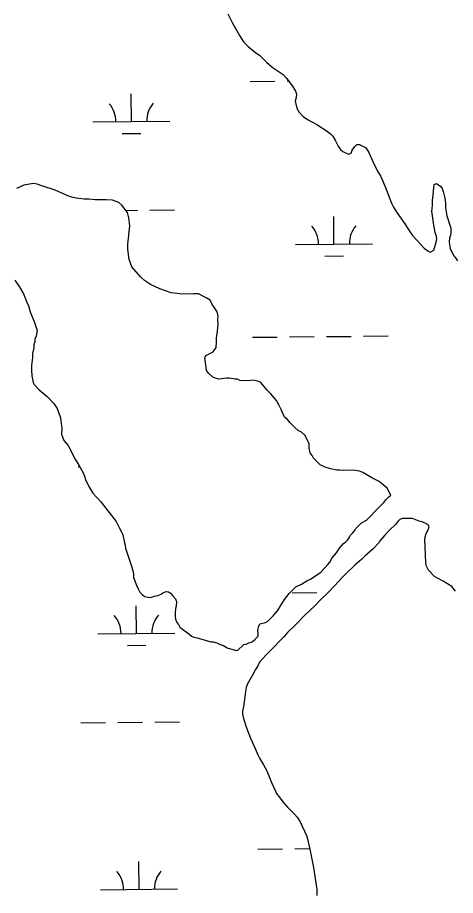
# Model space of a CAD drawing. Extents: x 3146026 to 3183936, y 897894 to 923344.
# Drawn here: x 3174240 to 3174808, y 904770 to 905911 of the extents above; entities that cross this region are included whole.
import ezdxf

# ---------------------------------------------------------------- set-up
doc = ezdxf.new("R2010")
doc.units = 0
doc.layers.add('V-WETL-SWMP', color=7, linetype='Continuous')

msp = doc.modelspace()

# ---------------------------------------------------------------- linework, layer by layer
at = {"layer": 'V-WETL-SWMP'}
for p, q in [((3174541.7, 905828.5), (3174573.7, 905828.8)), ((3174589.7, 905829), (3174591.8, 905829)), ((3174387.6, 905776.3), (3174387.3, 905812.2)), ((3174337.6, 905775.8), (3174437.6, 905776.7)), ((3174375.8, 905760.7), (3174399.8, 905760.9)), ((3174380.4, 905660.7), (3174395.4, 905660.9)), ((3174411.4, 905661), (3174443.4, 905661.4)), ((3174650.6, 905617), (3174650.3, 905653)), ((3174600.7, 905616.5), (3174700.6, 905617.5)), ((3174638.8, 905601.5), (3174662.8, 905601.7)), ((3174545, 905495.9), (3174577, 905496.2)), ((3174593, 905496.4), (3174625, 905496.7)), ((3174641, 905496.8), (3174673, 905497.1)), ((3174689, 905497.3), (3174721, 905497.6)), ((3174318.7, 905327.4), (3174320.8, 905327.5)), ((3174596.3, 905163.7), (3174628.3, 905164)), ((3174394.2, 905110.9), (3174393.9, 905146.9)), ((3174344.2, 905110.4), (3174444.2, 905111.4)), ((3174382.4, 905095.4), (3174406.4, 905095.6)), ((3174322, 904994.8), (3174354, 904995.1)), ((3174370, 904995.3), (3174402, 904995.6)), ((3174418, 904995.7), (3174450, 904996.1)), ((3174551.6, 904830.6), (3174583.6, 904830.9)), ((3174599.6, 904831), (3174619.3, 904831.2)), ((3174397.6, 904778.3), (3174397.2, 904814.3)), ((3174347.6, 904777.8), (3174447.6, 904778.8))]:
    msp.add_line(p, q, dxfattribs=at)
for points in [[(3174513, 905916.5), (3174517.9, 905905.7), (3174528, 905888.3), (3174533.3, 905879.7), (3174539.1, 905873.9), (3174549, 905865.8), (3174553.8, 905862.6), (3174563.5, 905853.2), (3174569.3, 905848.4), (3174571.9, 905846.3), (3174584.6, 905837.3), (3174588.6, 905833.3), (3174596.9, 905822.3), (3174600.6, 905815.6), (3174602, 905812), (3174601.4, 905807.5), (3174600.2, 905802.7), (3174602.3, 905793.7), (3174604.9, 905788.9), (3174610.6, 905782.9), (3174616.4, 905779), (3174628.3, 905772.4), (3174641.9, 905763.9), (3174646.4, 905760.1), (3174649, 905757.1), (3174652, 905751.9), (3174656.1, 905744.1), (3174659.1, 905739.9), (3174662.1, 905737.3), (3174669.4, 905733.8), (3174673, 905735.2), (3174674.4, 905739.2), (3174677.5, 905744), (3174680.3, 905746.6), (3174683.7, 905746.5), (3174691.4, 905742.7), (3174693.8, 905739.7), (3174696, 905735.9), (3174700.9, 905724.3), (3174707, 905711.7), (3174711.4, 905704.7), (3174717.7, 905690.5), (3174725.2, 905670.1), (3174727.7, 905664.9), (3174732.1, 905658.1), (3174742.6, 905643.2), (3174749.5, 905632.4), (3174752.7, 905628)], [(3174618.6, 905357.7), (3174612.6, 905368.7), (3174608.3, 905372.4), (3174604, 905374.9), (3174599.8, 905378.6), (3174593.7, 905384.7), (3174590.1, 905389), (3174586.4, 905392.1), (3174582.2, 905401.9), (3174579.2, 905408), (3174576.1, 905413.6), (3174568.2, 905422.8), (3174564, 905427.1), (3174557.9, 905434.4), (3174555.5, 905436.9), (3174551.8, 905438.8), (3174545.1, 905440), (3174539.6, 905439.4), (3174528.6, 905439.5), (3174525.5, 905441.4), (3174522.5, 905441.4), (3174514.6, 905442.6), (3174510.9, 905442.7), (3174501.1, 905441.5), (3174496.2, 905442.7), (3174493.2, 905444), (3174488.3, 905448.9), (3174485.3, 905452.6), (3174484.1, 905459.9), (3174482.9, 905469.1), (3174484.1, 905472.2), (3174494, 905477), (3174497.7, 905482.5), (3174498.3, 905489.8), (3174498.3, 905494.7), (3174499.6, 905503.9), (3174500.3, 905513), (3174499.7, 905518.5), (3174500.3, 905523.4), (3174499.1, 905528.9), (3174496.1, 905533.8), (3174492.5, 905538.7), (3174490.1, 905544.3), (3174484.6, 905547.3), (3174474.8, 905552.3), (3174468.1, 905552.3), (3174454.6, 905551.8), (3174439.4, 905553.7), (3174424.7, 905558.7), (3174412.5, 905564.3), (3174404.6, 905569.8), (3174399.7, 905574.1), (3174388.2, 905587.6), (3174384.6, 905596.8), (3174382.8, 905610.3), (3174382.9, 905617), (3174385.4, 905640.8), (3174384.3, 905651.2), (3174382.5, 905658), (3174375.2, 905667.8), (3174371.5, 905670.9), (3174363, 905674), (3174355.1, 905674.6), (3174340.4, 905674.7), (3174332.4, 905675.4), (3174326.3, 905675.4), (3174315.9, 905676.7), (3174310.4, 905677.9), (3174305, 905679.8), (3174288.5, 905687.2), (3174271.4, 905692.8), (3174265.3, 905694.7), (3174260.4, 905695.9), (3174248.2, 905693.6), (3174244.5, 905691.7), (3174238.4, 905689.3)], [(3174752.7, 905628), (3174767.7, 905611.6), (3174772.3, 905608.1), (3174775.7, 905606.3), (3174780.3, 905609.1), (3174783.1, 905619.3), (3174784, 905624), (3174783.6, 905627), (3174781.8, 905632.2), (3174780.3, 905641.4), (3174777.8, 905659.6), (3174778, 905663.2), (3174778.6, 905667.6), (3174778.7, 905673.8), (3174779.5, 905680.9), (3174780.2, 905690.5), (3174780.8, 905694.3), (3174783.8, 905695.9), (3174789.5, 905691.7), (3174791.1, 905689.1), (3174792.3, 905685.5), (3174794.4, 905676.9), (3174795, 905673.7), (3174795.2, 905670.1), (3174795.2, 905664.3), (3174797.3, 905653.7), (3174802.4, 905637.7), (3174802.4, 905631.7), (3174801.8, 905628.3), (3174800.7, 905625.3), (3174800.3, 905619.6), (3174801.3, 905610.8), (3174806.2, 905601.6), (3174808.2, 905599.2), (3174810.8, 905595.3)], [(3174236.5, 905570.1), (3174241.9, 905562.1), (3174247.4, 905552.3), (3174252.2, 905540.1), (3174254, 905537)], [(3174254, 905537), (3174256.4, 905529.1), (3174261.8, 905515), (3174265.5, 905504.5), (3174264.2, 905497.2), (3174262.3, 905493.6), (3174262.3, 905490.5), (3174261.1, 905486.2), (3174261.1, 905482), (3174259.2, 905474.6), (3174259.2, 905469.7), (3174257.9, 905459.4), (3174257.8, 905453.2), (3174258.4, 905445.9), (3174260.2, 905437.3), (3174261.4, 905434.3), (3174268.1, 905427.5), (3174273, 905423.2), (3174278.4, 905418.9), (3174286.9, 905409.7), (3174291.2, 905403.5), (3174293, 905398.6), (3174295.4, 905391.3), (3174296, 905387.6), (3174297.2, 905377.2), (3174297.1, 905369.9), (3174300.1, 905361.9), (3174305.6, 905355.2), (3174314.7, 905337.4), (3174320.7, 905327.6), (3174325, 905319.6), (3174326.8, 905315.3), (3174328, 905311), (3174332.2, 905301.8), (3174337.6, 905293.2), (3174343.1, 905287.1), (3174348, 905282.2), (3174368, 905256.4), (3174372.2, 905247.8), (3174374.1, 905244.7), (3174376.5, 905239.2), (3174378.9, 905228.8), (3174379.5, 905225.7), (3174380, 905221.5), (3174381.8, 905216.6)], [(3174381.8, 905216.6), (3174387.9, 905198.2), (3174389.7, 905192.1), (3174390.3, 905188.4), (3174390.2, 905183.5), (3174394.4, 905173.7), (3174396.3, 905168.8), (3174398.7, 905164.5), (3174401.7, 905161.4), (3174404.8, 905159), (3174412.1, 905157.7), (3174417.6, 905159.5), (3174421.9, 905160.1), (3174426.2, 905161.9), (3174428.6, 905163.7), (3174432.9, 905165.5), (3174436, 905164.9), (3174438.4, 905163.1), (3174441.4, 905160), (3174445.1, 905155.7), (3174446.3, 905152.6), (3174445.7, 905146.5), (3174445, 905143.5), (3174444.4, 905137.3), (3174444.4, 905133.1), (3174444.9, 905129.4), (3174446.8, 905125.1), (3174448.6, 905122.6), (3174450.4, 905119), (3174462, 905110.3), (3174465.6, 905107.3), (3174468.7, 905106), (3174472.9, 905105.4), (3174476, 905104.2), (3174490.6, 905099.8), (3174493.7, 905099.8), (3174498.6, 905098.5), (3174502.8, 905096.7), (3174507.1, 905095.4), (3174512, 905092.3), (3174522.4, 905089.2), (3174525.4, 905088.6), (3174533.4, 905096.5), (3174536.5, 905097.1), (3174540.1, 905098.9), (3174544.4, 905100.1), (3174548.1, 905103.1), (3174552.4, 905107.4), (3174552.4, 905110.5), (3174551.8, 905114.1), (3174552.5, 905119.6), (3174554.3, 905123.3), (3174561.7, 905125.1), (3174564.8, 905126.9), (3174571.5, 905133.6), (3174577.1, 905140.3), (3174586.3, 905154.9), (3174592.5, 905162.8), (3174601.1, 905171.3), (3174608.4, 905174.9), (3174615.2, 905179.2), (3174620.1, 905181.6), (3174633.6, 905190.7), (3174642.8, 905200.4), (3174645.3, 905203.5), (3174648.4, 905209), (3174653.9, 905215.7), (3174657.6, 905221.7), (3174663.1, 905227.8), (3174665.6, 905229.7), (3174668.1, 905232.1), (3174670.5, 905235.1), (3174671.8, 905238.2), (3174674.8, 905241.2), (3174677.3, 905244.3), (3174679.1, 905247.3), (3174686.5, 905254.6), (3174692.7, 905258.2), (3174698.8, 905264.3), (3174703.1, 905269.2), (3174715.4, 905281.3), (3174718.5, 905285), (3174721.6, 905288), (3174724.6, 905290.5), (3174719.8, 905299.7), (3174709.4, 905308.3), (3174699.7, 905313.2), (3174688.1, 905320), (3174683.8, 905321.9), (3174675.9, 905323.1), (3174663.1, 905322.6), (3174658.2, 905323.2), (3174654.5, 905323.3), (3174646, 905325.1), (3174639.2, 905327), (3174632.5, 905330.1), (3174624, 905338.7), (3174622.2, 905342.4), (3174619.8, 905345.5), (3174618.6, 905351.6), (3174618.6, 905357.7)], [(3174808.4, 905165.7), (3174803.8, 905171.9), (3174792.5, 905178.9), (3174785.9, 905182.2), (3174781.3, 905184.8), (3174773.2, 905193), (3174770.4, 905199.2), (3174769.7, 905203.2), (3174769.3, 905212.8), (3174769.2, 905223.4), (3174768.4, 905232.4), (3174768.8, 905236.4), (3174770.5, 905240.7), (3174772.9, 905245.5), (3174774.1, 905249.3), (3174772.3, 905252.7), (3174765, 905255.9), (3174761.4, 905257), (3174752.6, 905260.2), (3174746, 905260.4), (3174739.8, 905260.5), (3174736.2, 905259.1), (3174734, 905256.9), (3174730.4, 905252.7), (3174722.6, 905245), (3174716.4, 905238.4), (3174710.5, 905231.9), (3174708.7, 905228.9), (3174701.5, 905220.8), (3174691.3, 905211.6), (3174686.9, 905207.5), (3174677.6, 905199.5), (3174666.8, 905189.4), (3174661.6, 905184.1), (3174651.3, 905172.9), (3174642.9, 905164.2), (3174632.7, 905154.1), (3174625.2, 905146.4), (3174613.2, 905135.2), (3174600.6, 905121.9), (3174590.5, 905112.2)], [(3174590.5, 905112.2), (3174585.5, 905106.5), (3174568.2, 905088.8), (3174563.2, 905083.4), (3174557.4, 905077.7), (3174554, 905073.5), (3174551.6, 905068.9), (3174548.8, 905064.2), (3174544.9, 905056.8), (3174537.9, 905044.7), (3174536.6, 905040.7), (3174535.6, 905035.5), (3174534.6, 905025.1), (3174533.1, 905016.1), (3174531.9, 905009.8), (3174531.7, 905006), (3174533, 905000.2), (3174537.2, 904988.2), (3174542.1, 904974.8), (3174548.2, 904961.4), (3174552.1, 904952.2), (3174553.9, 904949), (3174559.2, 904940.2), (3174563.4, 904932.4), (3174565.4, 904928.2), (3174569.7, 904917.2), (3174574.6, 904906), (3174576.2, 904902.7), (3174580.9, 904896.7), (3174584.3, 904892.1), (3174590.5, 904884.9), (3174599.2, 904875.9), (3174603, 904872.3), (3174606.9, 904865.9), (3174615, 904848.4), (3174616.4, 904844.1), (3174619.9, 904828.5), (3174624, 904806.9), (3174628.2, 904778.1), (3174628.5, 904770.1)]]:
    msp.add_lwpolyline(points, dxfattribs=at)
for centre, start, end in [((3174332.4, 905776.2), 359.7992, 41.3429), ((3174442.8, 905777.3), 139.7992, 181.3429), ((3174595.4, 905616.9), 359.7992, 41.3429), ((3174705.9, 905618), 139.7992, 181.3429), ((3174339, 905110.9), 359.7992, 41.3429), ((3174449.5, 905112), 139.7992, 181.3429), ((3174342.3, 904778.2), 359.7992, 41.3429), ((3174452.8, 904779.3), 139.7992, 181.3429)]:
    msp.add_arc(centre, 35.2, start, end, dxfattribs=at)

doc.saveas('drawing.dxf')
